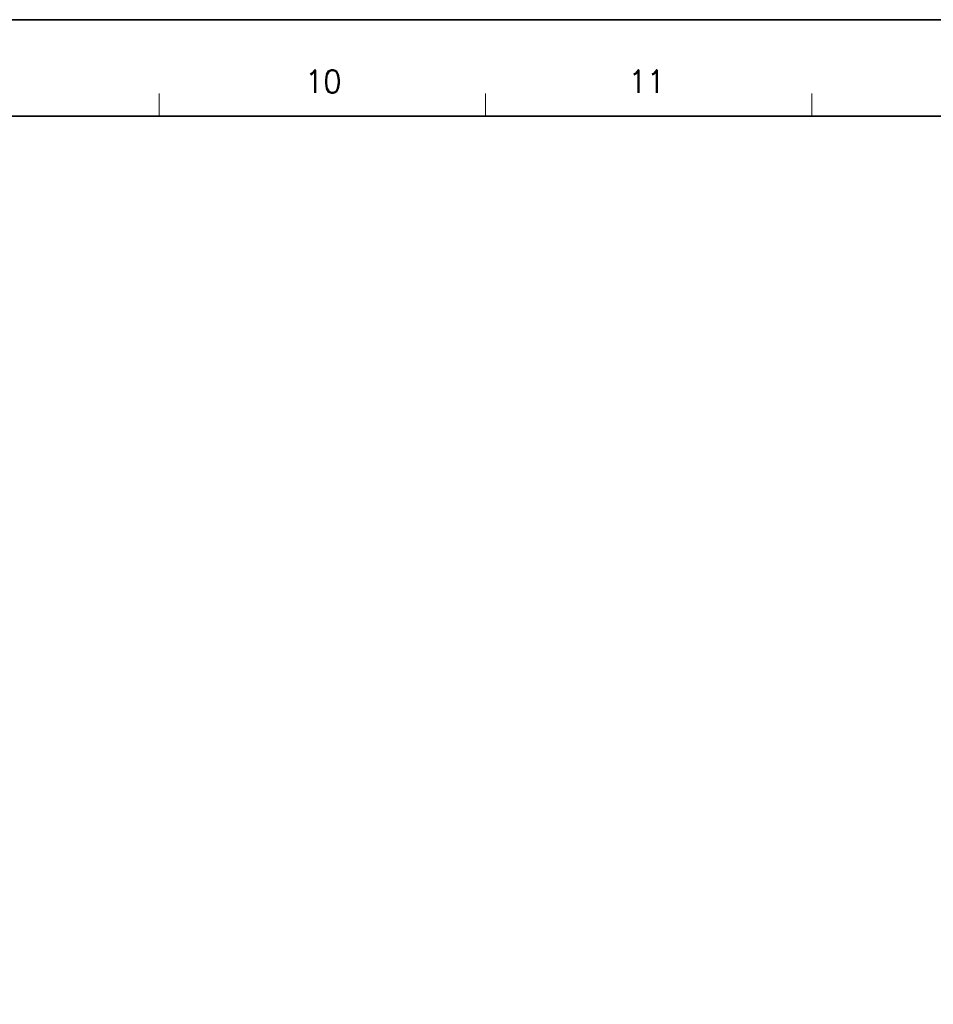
# Model space of a CAD drawing. Header units: millimetres. Extents: x 4497 to 11741, y 5958 to 12619.
# Tile 368 of 424: x 6471 to 6670, y 12393 to 12608. Entities that reach past the tile are written whole.
import ezdxf
from ezdxf.enums import TextEntityAlignment as Align

# ---------------------------------------------------------------- set-up
doc = ezdxf.new("R2010")
doc.units = ezdxf.units.MM
doc.header["$LTSCALE"] = 0.8
doc.layers.get('0').update_dxf_attribs({"linetype": 'CONTINUOUS', "lineweight": 0})
doc.styles.get("Standard").update_dxf_attribs({"font": 'romans.shx', "width": 0.8, "oblique": 5, "bigfont": 'whgtxt.shx'})

msp = doc.modelspace()

# ---------------------------------------------------------------- linework, layer by layer
at = {"color": 7, "linetype": 'Continuous'}
for p, q in [((6501.056, 12586.486), (6501.056, 12591.467)), ((6572.276, 12586.486), (6572.276, 12591.467)), ((6643.497, 12586.486), (6643.497, 12591.467))]:
    msp.add_line(p, q, dxfattribs=at)
at = {"color": 7, "linetype": 'Continuous', "lineweight": 35}
msp.add_line((5860.072, 12586.486), (6999.599, 12586.486), dxfattribs=at)
msp.add_lwpolyline([(7021.345, 12607.552), (5833.345, 12607.552), (5833.345, 11767.552), (7021.345, 11767.552)], close=True, dxfattribs=at)

# ---------------------------------------------------------------- texts
at = {"color": 7, "linetype": 'Continuous', "width": 0.933333}
for s, p in [('10', (6536.886, 12594.054)), ('11', (6607.487, 12594.054))]:
    msp.add_text(s, height=4.9805, dxfattribs=at).set_placement(p, align=Align.MIDDLE_CENTER)

doc.saveas('drawing.dxf')
